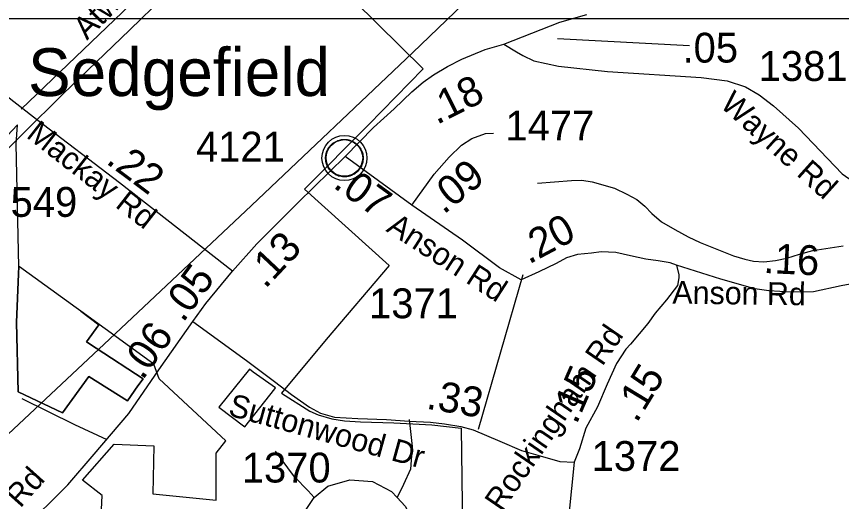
# Model space of a CAD drawing. Extents: x 1662474 to 1856135, y 779280 to 917889.
# Drawn here: x 1733909 to 1737361, y 824566 to 826597 of the extents above; entities that cross this region are included whole.
import ezdxf

# ---------------------------------------------------------------- set-up
doc = ezdxf.new("R2010")
doc.units = 0
for name, color, linetype in [('Default', 7, 'Continuous'), ('Exist Boundary Political City Limit New', 7, 'Continuous'), ('Exist Civil Demographics Community CELL', 7, 'Continuous'), ('Exist Civil Demographics Community Label', 7, 'Continuous'), ('Exist Hydrographic Misc Water Feature', 7, 'Continuous'), ('Exist Railroad Mainline', 7, 'Continuous'), ('Exist Road Non-System Type 51', 7, 'Continuous'), ('Exist Road Non-System Type 51 Label', 7, 'Continuous'), ('Exist Road Secondary Mileage Tenths English Label', 7, 'Continuous'), ('Exist Road Secondary Type 51 Attributed', 7, 'Continuous'), ('Exist Road Secondary Type 51 Label', 7, 'Continuous'), ('Exist Road Secondary Type 51 Number Label', 7, 'Continuous'), ('Exist Utilities Electrical Transmission Line', 7, 'Continuous'), ('Map Preparation Boundary City Limit Buffer Line', 7, 'Continuous'), ('Map Preparation Inset Cut Line', 7, 'Continuous')]:
    doc.layers.add(name, color=color, linetype=linetype)

msp = doc.modelspace()

# ---------------------------------------------------------------- linework, layer by layer
at = {"layer": 'Default'}
msp.add_lwpolyline([(1734755, 824960.7), (1734863.9, 824878.9), (1734989.1, 825037.8), (1734991.9, 825041.4), (1734899.4, 825107.5), (1734883, 825119.2), (1734755, 824960.7)], dxfattribs=at)
at = {"layer": 'Exist Boundary Political City Limit New'}
for points in [[(1735275.5, 827548.2), (1734856.8, 827141.9), (1734939.9, 827040.4), (1735609.9, 826377.8), (1735381.8, 826142.8), (1735113.8, 825874), (1735468.1, 825553.8), (1735204.8, 825244.1), (1735017.2, 825018.8), (1735135.4, 824944.6), (1735171.6, 824928.9), (1735228.5, 824911.6), (1735280.8, 824902.8), (1735347.6, 824899.5), (1735488, 824895.8), (1735646.1, 824887.4), (1735770, 824872.4), (1735784, 823717.4)], [(1733917.9, 825550.2), (1733907.6, 826061.5), (1733912.2, 826142.9), (1733278.5, 825469.4), (1732938.9, 825069), (1732494.5, 825069), (1732850, 825474.9), (1732037, 825718.5), (1731248, 825718.5), (1731090.8, 825574.4), (1730940, 825567.9), (1730959.8, 826144.2), (1730125.5, 826170.4)], [(1733917.9, 825550.2), (1733916.4, 825518.8), (1733909, 825315.5), (1733915.5, 825024.6), (1734101.8, 824936.8), (1734211.8, 825089.8), (1734373.4, 824986.9), (1734416.9, 825050.2), (1734438.8, 825079.9), (1734242.5, 825208.4)], [(1734242.5, 825208.4), (1734438.8, 825079.9), (1734416.9, 825050.2), (1734373.4, 824986.9), (1734211.8, 825089.8), (1734101.8, 824936.8), (1733915.5, 825024.6), (1733909, 825315.5), (1733916.4, 825518.8), (1733917.9, 825550.2)], [(1734177.5, 825362.2), (1734158.1, 825377), (1733920.6, 825548.2), (1733917.9, 825550.2)], [(1734242.5, 825208.4), (1734202.1, 825234.9), (1734252.6, 825304.8), (1734177.5, 825362.2)], [(1734252.5, 824299.8), (1734267.6, 824590.9), (1734184.4, 824655.1), (1734316.9, 824806.4), (1734483.2, 824798.8), (1734479.5, 824598.4), (1734744.4, 824571.9), (1734744.4, 824768.6), (1734783.9, 824819.3), (1734505.2, 825079.7), (1734483.5, 825140.5), (1734177.5, 825362.2)], [(1734177.5, 825362.2), (1734252.6, 825304.8), (1734202.1, 825234.9), (1734242.5, 825208.4)]]:
    msp.add_lwpolyline(points, dxfattribs=at)
at = {"layer": 'Exist Civil Demographics Community CELL'}
msp.add_lwpolyline([(1735203.2, 826016.4), (1735204.2, 826022), (1735206, 826028.5), (1735208.9, 826035.7), (1735211.9, 826041.5), (1735215.2, 826047.2), (1735219, 826052.3), (1735222.9, 826056.7), (1735227.5, 826061.3), (1735233, 826065.9), (1735238.5, 826069.6), (1735243.3, 826072.4), (1735248.4, 826074.9), (1735253.9, 826077.2), (1735259.5, 826079), (1735263.8, 826080.2), (1735268.7, 826080.9), (1735272.8, 826081.6), (1735279.2, 826081.9), (1735283.6, 826081.8), (1735289.3, 826081.5), (1735294.2, 826080.8), (1735299.1, 826079.8), (1735304.1, 826078.4), (1735309.2, 826076.4), (1735315.9, 826073.5), (1735322.2, 826070), (1735327.2, 826066.5), (1735332.4, 826062.5), (1735335.7, 826059.3), (1735339.8, 826054.9), (1735343.7, 826050.3), (1735346.8, 826045.7), (1735349.9, 826040.7), (1735352.3, 826035.5), (1735354.4, 826030.5), (1735355.9, 826025.5), (1735357.2, 826020.9), (1735358.3, 826014.8), (1735358.9, 826010.1), (1735359.2, 826004.1), (1735359, 825998.3), (1735358.5, 825992.6), (1735357.5, 825987.2), (1735355.9, 825981), (1735354, 825975.2), (1735351.7, 825970.1), (1735348.5, 825964.1), (1735345.3, 825958.8), (1735341.8, 825954.1), (1735337.6, 825949.3), (1735332.3, 825944.4), (1735327.3, 825940.3), (1735322.3, 825936.8), (1735317.9, 825934.3), (1735311.1, 825931.1), (1735304, 825928.4), (1735298, 825926.9), (1735291.4, 825925.6), (1735287, 825925.1), (1735282.5, 825924.9), (1735276.9, 825924.9), (1735272.6, 825925.3), (1735267, 825926), (1735261.1, 825927.3), (1735256.5, 825928.6), (1735251.3, 825930.5), (1735246.7, 825932.5), (1735242.8, 825934.7), (1735236, 825938.8), (1735230.4, 825943.1), (1735225.5, 825947.6), (1735221.1, 825952.4), (1735217.9, 825956.4), (1735214.9, 825960.6), (1735210.8, 825967.7), (1735209.1, 825971.2), (1735207.4, 825975.2), (1735204.8, 825983.4), (1735203.2, 825990.5), (1735202.6, 825995.6), (1735202.2, 826001.9), (1735202.2, 826006.6), (1735202.7, 826013.1)], close=True, dxfattribs=at)
for centre, radius in [((1735280.9, 826004), 94.3), ((1735280.6, 826004.2), 76.7)]:
    msp.add_circle(centre, radius, dxfattribs=at)
at = {"layer": 'Exist Hydrographic Misc Water Feature'}
msp.add_lwpolyline([(1736088.4, 825899), (1736230.5, 825909.2), (1736274.8, 825910.8), (1736316.9, 825904.2), (1736410.6, 825877.7), (1736462.7, 825852.8), (1736504.1, 825830.6), (1736538.1, 825802.1), (1736567.8, 825771.9), (1736607.4, 825737.4), (1736663.2, 825705.1), (1736719, 825674.4), (1736768.8, 825649.6), (1736908.4, 825594.3), (1736956.4, 825580.1), (1736992.3, 825572), (1737036.4, 825569.5), (1737084.6, 825575.1), (1737132.6, 825584), (1737184.8, 825601.8), (1737241, 825617), (1737367.3, 825635.8)], dxfattribs=at)
at = {"layer": 'Exist Railroad Mainline'}
msp.add_lwpolyline([(1733226.3, 825353.9), (1733309.5, 825453.1), (1733516, 825675), (1733769.1, 825942.4), (1734103, 826270.9), (1734382.2, 826540.2), (1734665.3, 826815.1), (1734847.4, 826993.3), (1735100.4, 827230.7), (1735292.6, 827432.7), (1735460.8, 827614.9), (1735651.3, 827843), (1735858.5, 828100.9), (1736183.1, 828507.7), (1736414.4, 828793.3), (1736603.1, 829031.4), (1736850.6, 829334.9), (1737155.1, 829721.7), (1737451.4, 830093)], dxfattribs=at)
at = {"layer": 'Exist Road Non-System Type 51'}
for p, q in [((1734824.5, 827069.2), (1733928.4, 826208.1)), ((1736027.4, 825515.2), (1735840.8, 824867.8)), ((1734919.8, 824229.9), (1735153.9, 824582.9))]:
    msp.add_line(p, q, dxfattribs=at)
for points in [[(1734288, 824824.4), (1734152.4, 824886.6), (1733932.1, 824995.9)], [(1735552, 824908.7), (1735564.4, 824796.1), (1735557, 824701.1), (1735527.9, 824637.5), (1735501.6, 824582.4)], [(1735153.9, 824582.9), (1735128.4, 824610.8), (1735071.5, 824669), (1734993, 824776.4)], [(1735153.9, 824582.9), (1735211.1, 824629.7), (1735303, 824656.7), (1735398.5, 824649.6), (1735478.2, 824607.9), (1735501.6, 824582.4)], [(1735501.6, 824582.4), (1735534.4, 824546.2), (1735572, 824473), (1735578.6, 824389.2), (1735554.4, 824303.7), (1735379.1, 824024.2)]]:
    msp.add_lwpolyline(points, dxfattribs=at)
at = {"layer": 'Exist Road Secondary Mileage Tenths English Label'}
msp.add_line((1736173, 826504.3), (1736724.8, 826474.5), dxfattribs=at)
at = {"layer": 'Exist Road Secondary Type 51 Attributed'}
msp.add_line((1735562.5, 825807.1), (1735283.7, 826009.7), dxfattribs=at)
for points in [[(1733992.8, 826164.6), (1733711.6, 826382.4), (1733650.5, 826412.9), (1733517.5, 826461), (1733066.8, 826485.9), (1732986.7, 826498.6), (1732537.2, 826602.3), (1732225.6, 826635), (1732121.6, 826650.3), (1732046.3, 826665.5), (1731979.3, 826682.2), (1731897.5, 826709.9), (1731739.9, 826770), (1731572.7, 826830.5), (1731328.7, 826920.1), (1731243.7, 826942.8), (1731164, 826956.2), (1731062.3, 826963.6), (1731011.7, 826962.2), (1730832.2, 826940), (1730564.9, 826910), (1730207.1, 826865.6)], [(1735947.4, 826481.2), (1736181.8, 826572.7), (1736295.7, 826605)], [(1735283.7, 826009.7), (1735402.8, 826131.3), (1735489, 826209.8), (1735562.5, 826280.7), (1735610.6, 826321.2), (1735653.7, 826351.6), (1735712, 826387.1), (1735772.8, 826417.5), (1735869.1, 826458), (1735947.4, 826481.2)], [(1735947.4, 826481.2), (1736000.7, 826448.1), (1736027.7, 826433.1), (1736072.8, 826411.4), (1736176.3, 826388.1), (1736382, 826365.6), (1736773.7, 826341.6), (1736882.5, 826326.6), (1736958.7, 826301.4), (1737015.7, 826268.4), (1737075.8, 826222.6), (1737180.8, 826129.6), (1737363.6, 825937.1), (1737392.1, 825918.3), (1737445.4, 825901.8), (1737573.7, 825885.9), (1737694.8, 825887.8)], [(1734813, 825530.5), (1734340.2, 825900.4), (1733992.8, 826164.6)], [(1735562.5, 825807.1), (1735656.2, 825936.2), (1735719.6, 826007.2), (1735770.3, 826057.8), (1735813.4, 826085.7), (1735871.6, 826106), (1735904.6, 826108.5)], [(1734813, 825530.5), (1734914.3, 825644.4), (1735087.4, 825817.4), (1735283.7, 826009.7)], [(1736670.8, 825555.4), (1736643.2, 825565.3), (1736593.8, 825574), (1736541.5, 825579.8), (1736477.6, 825594.4), (1736416.6, 825608.9), (1736355.6, 825611.8), (1736314.9, 825606), (1736256.8, 825600.2), (1736210.3, 825585.7), (1736166.7, 825562.4), (1736094.1, 825527.6), (1736020.2, 825493.3), (1735929.9, 825543.6), (1735775.4, 825660.2), (1735562.5, 825807.1)], [(1736670.8, 825555.4), (1736680.5, 825515.2), (1736680.6, 825501.8), (1736675.2, 825470.6), (1736629, 825410.3), (1736581.4, 825354.3), (1736550, 825310.8), (1736478.1, 825224.9), (1736458.8, 825203.1), (1736419.3, 825144), (1736380.6, 825056.9), (1736339.5, 824962.6), (1736291.1, 824873.2), (1736264.4, 824786.8), (1736242.7, 824730.5)], [(1737621.9, 825561), (1737443.7, 825483.9), (1737358.8, 825468.9), (1737243.4, 825444), (1737149.2, 825442.8), (1737057, 825448.2), (1736998.5, 825456.8), (1736855.6, 825497.1), (1736670.8, 825555.4)], [(1734645.8, 825319.7), (1734701.2, 825394.1), (1734813, 825530.5)], [(1733454.4, 823762.5), (1733613.9, 824024), (1733695.9, 824159.5), (1733773.9, 824272.2), (1733932.2, 824445.4), (1734123.3, 824635.1), (1734233.9, 824764.6), (1734378.5, 824933.8), (1734503.7, 825117.4), (1734645.8, 825319.7)], [(1734645.8, 825319.7), (1734870.7, 825156.8), (1734988.1, 825068.8), (1735059.8, 825013.4), (1735134.7, 824961.3), (1735180.4, 824935.2), (1735239, 824918.9), (1735336.9, 824913.1), (1735457.4, 824909.2), (1735552, 824902.6), (1735640.3, 824897.4), (1735699, 824891.5), (1735767.5, 824879.8), (1735819, 824865.4), (1735930.9, 824818.3), (1736022.2, 824779.2), (1736090.6, 824759.7), (1736181.9, 824733.6), (1736242.7, 824730.5)], [(1736242.7, 824730.5), (1736220.1, 824510.2), (1736211.2, 824362.2), (1736214.7, 824227.3)]]:
    msp.add_lwpolyline(points, dxfattribs=at)
at = {"layer": 'Exist Utilities Electrical Transmission Line'}
msp.add_lwpolyline([(1733306.3, 824300.7), (1733716.8, 824700.5), (1734297.2, 825244.8), (1734891.9, 825804.6), (1735565.4, 826444), (1736170.1, 827026), (1736714.2, 827536.6), (1737159, 827958.1), (1737697.3, 828480.8), (1738178.6, 828946), (1738682.2, 829427), (1739214.1, 829931.6), (1739728.1, 830438.6), (1740322.8, 831008.6), (1740966.2, 831642.2), (1741357.2, 832054.4), (1741644.7, 832332.4), (1741782.9, 832657.2), (1741959.1, 833072.5), (1742137.8, 833515.2), (1742373.3, 834103.5), (1742641.3, 834741.8), (1742878.8, 835346.1)], dxfattribs=at)
at = {"layer": 'Map Preparation Boundary City Limit Buffer Line'}
for points in [[(1735275.5, 827548.2), (1734856.8, 827141.9), (1734939.9, 827040.4), (1735609.9, 826377.8), (1735381.8, 826142.8), (1735113.8, 825874), (1735468.1, 825553.8), (1735204.8, 825244.1), (1735017.2, 825018.8), (1735135.4, 824944.6), (1735171.6, 824928.9), (1735228.5, 824911.6), (1735280.8, 824902.8), (1735347.6, 824899.5), (1735488, 824895.8), (1735646.1, 824887.4), (1735770, 824872.4), (1735784, 823717.4)], [(1733917.9, 825550.2), (1733907.6, 826061.5), (1733912.2, 826142.9), (1733278.5, 825469.4), (1732938.9, 825069), (1732494.5, 825069), (1732850, 825474.9), (1732037, 825718.5), (1731248, 825718.5), (1731090.8, 825574.4), (1730940, 825567.9), (1730959.8, 826144.2), (1730125.5, 826170.4)], [(1733917.9, 825550.2), (1733916.4, 825518.8), (1733909, 825315.5), (1733915.5, 825024.6), (1734101.8, 824936.8), (1734211.8, 825089.8), (1734373.4, 824986.9), (1734416.9, 825050.2), (1734438.8, 825079.9), (1734242.5, 825208.4)], [(1734242.5, 825208.4), (1734438.8, 825079.9), (1734416.9, 825050.2), (1734373.4, 824986.9), (1734211.8, 825089.8), (1734101.8, 824936.8), (1733915.5, 825024.6), (1733909, 825315.5), (1733916.4, 825518.8), (1733917.9, 825550.2)], [(1734177.5, 825362.2), (1734158.1, 825377), (1733920.6, 825548.2), (1733917.9, 825550.2)], [(1734242.5, 825208.4), (1734202.1, 825234.9), (1734252.6, 825304.8), (1734177.5, 825362.2)], [(1734252.5, 824299.8), (1734267.6, 824590.9), (1734184.4, 824655.1), (1734316.9, 824806.4), (1734483.2, 824798.8), (1734479.5, 824598.4), (1734744.4, 824571.9), (1734744.4, 824768.6), (1734783.9, 824819.3), (1734505.2, 825079.7), (1734483.5, 825140.5), (1734177.5, 825362.2)], [(1734177.5, 825362.2), (1734252.6, 825304.8), (1734202.1, 825234.9), (1734242.5, 825208.4)], [(1734755, 824960.7), (1734863.9, 824878.9), (1734989.1, 825037.8), (1734991.9, 825041.4), (1734899.4, 825107.5), (1734883, 825119.2), (1734755, 824960.7)]]:
    msp.add_lwpolyline(points, dxfattribs=at)
at = {"layer": 'Map Preparation Inset Cut Line'}
for points in [[(1731035.7, 826588.1), (1793585.1, 826588.1), (1793585.1, 870408.9), (1731035.7, 870408.9)], [(1793585.1, 782767.4), (1731035.7, 782767.4), (1731035.7, 826588.1), (1793585.1, 826588.1)]]:
    msp.add_lwpolyline(points, close=True, dxfattribs=at)

# ---------------------------------------------------------------- texts
at = {"layer": 'Exist Civil Demographics Community Label'}
msp.add_text('Sedgefield', height=200, dxfattribs=at).set_placement((1733956.8, 826263.5))
at = {"layer": 'Exist Road Non-System Type 51 Label'}
msp.add_text('Atwater Dr', height=95, rotation=45.2029, dxfattribs=at).set_placement((1734203.5, 826494.6))
at = {"layer": 'Exist Road Secondary Mileage Tenths English Label'}
for s, rotation, p in [('.05', 0.142, (1736695.6, 826403.2)), ('.18', 26.5542, (1735667.1, 826142)), ('.22', 323.206, (1734278.8, 825984.6)), ('.09', 38.9485, (1735695.8, 825765.1)), ('.07', 323.9854, (1735229.2, 825883.7)), ('.20', 28.0617, (1736052.3, 825557.2)), ('.13', 46.7749, (1734949.3, 825453.2)), ('.16', 357.2748, (1737032.7, 825523)), ('.05', 53.7655, (1734605.6, 825311.4)), ('.06', 54.9083, (1734436.3, 825069.9)), ('5', 58.7276, (1736576.8, 825010.3)), ('.15', 66.438, (1736251.9, 824884.9)), ('.33', 350.2773, (1735619.9, 824955)), ('1', 58.7276, (1736533.1, 824938.4)), ('.', 58.1909, (1736503.5, 824891.5))]:
    msp.add_text(s, height=125, rotation=rotation, dxfattribs=at).set_placement(p)
at = {"layer": 'Exist Road Secondary Type 51 Label'}
for s, rotation, p in [('Wayne Rd', 318.0511, (1736848.4, 826221.7)), ('Mackay Rd', 321.9548, (1733945.3, 826092.9)), ('Anson Rd', 327.1834, (1735451.4, 825699.3)), ('Anson Rd', 359.2498, (1736652.8, 825394.5)), ('N Rockingham Rd', 55.4651, (1735867.6, 824413.3)), ('Suttonwood Dr', 344.5695, (1734790.4, 824927.5)), ('High Point Rd', 48.1746, (1733509.9, 824072.1))]:
    msp.add_text(s, height=95, rotation=rotation, dxfattribs=at).set_placement(p)
at = {"layer": 'Exist Road Secondary Type 51 Number Label'}
for s, p in [('1381', (1737014.1, 826326.6)), ('1477', (1735954.6, 826077.3)), ('4121', (1734659.7, 825989.2)), ('1549', (1733791.1, 825757.6)), ('1371', (1735383.9, 825333)), ('1372', (1736315.1, 824693.7)), ('1370', (1734851.5, 824645.2))]:
    msp.add_text(s, height=125, dxfattribs=at).set_placement(p)

doc.saveas('drawing.dxf')
